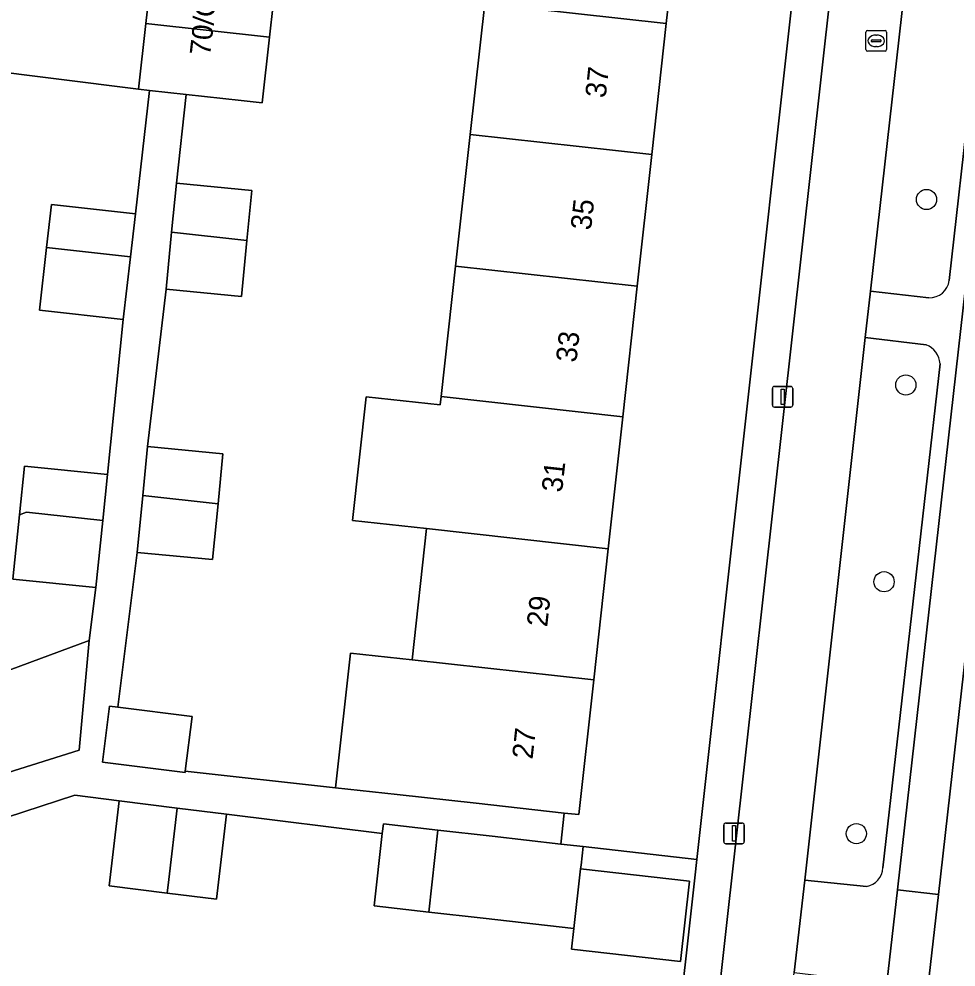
# Model space of a CAD drawing. Extents: x 162026 to 163502, y 387295 to 388169.
# Drawn here: x 162230.91 to 162276.24, y 387701.2 to 387747.09 of the extents above; entities that cross this region are included whole.
import ezdxf

# ---------------------------------------------------------------- set-up
doc = ezdxf.new("R2010")
doc.units = 0
for name, color, linetype in [('IMGEO_Berm_groen', 7, 'Continuous'), ('IMGEO_Boom', 7, 'Continuous'), ('IMGEO_Erf', 7, 'Continuous'), ('IMGEO_Fietspad_gesloten', 7, 'Continuous'), ('IMGEO_Lichtmast', 7, 'Continuous'), ('IMGEO_Pand', 7, 'Continuous'), ('IMGEO_Pand_nummerreeks', 7, 'Continuous'), ('IMGEO_Parkeervlak_open', 7, 'Continuous'), ('IMGEO_Rijbaan_lokaal_gesloten', 7, 'Continuous'), ('IMGEO_Rijbaan_lokaal_open', 7, 'Continuous'), ('IMGEO_Rioolput', 7, 'Continuous'), ('IMGEO_Voetpad_open', 7, 'Continuous')]:
    doc.layers.add(name, color=color, linetype=linetype)

msp = doc.modelspace()

# ---------------------------------------------------------------- linework, layer by layer
at = {"layer": 'IMGEO_Berm_groen'}
for points in [[(162278.414, 387763.326), (162275.454, 387763.658), (162272.106, 387733.912), (162274.927, 387733.596)], [(162275.919, 387734.426), (162279.054, 387762.323)], [(162274.8, 387731.32), (162271.842, 387731.673), (162268.926, 387705.405), (162271.905, 387705.097)], [(162272.702, 387706), (162275.473, 387730.4)]]:
    msp.add_lwpolyline(points, dxfattribs=at)
for centre, radius, start, end in [((162274.965, 387734.559), 0.963, 267.7534, 352.0846), ((162274.392, 387730.315), 1.085, 4.4866, 67.886), ((162271.742, 387706.044), 0.961, 279.7666, 357.3693)]:
    msp.add_arc(centre, radius, start, end, dxfattribs=at)
at = {"layer": 'IMGEO_Boom'}
for centre in [(162274.816, 387738.351), (162273.814, 387729.373), (162272.76, 387719.848), (162271.421, 387707.656)]:
    msp.add_circle(centre, 0.489, dxfattribs=at)
at = {"layer": 'IMGEO_Erf'}
msp.add_lwpolyline([(162273.165, 387791.126), (162267.189, 387791.787), (162266.468, 387785.258), (162265.764, 387778.887), (162265.064, 387772.546), (162264.36, 387766.174), (162263.657, 387759.813), (162262.943, 387753.352), (162262.573, 387750), (162262.226, 387746.862), (162261.527, 387740.53), (162260.823, 387734.159), (162260.125, 387727.838), (162259.419, 387721.447), (162258.717, 387715.095), (162257.997, 387708.577), (162257.287, 387708.655), (162257.121, 387707.155), (162258.204, 387707.032), (162263.701, 387706.408), (162268.384, 387748.57)], close=True, dxfattribs=at)
for points in [[(162214.179, 387751.078), (162216.754, 387745.1), (162219.329, 387739.121), (162215.91, 387737.649), (162218.446, 387731.762), (162220.978, 387725.884), (162223.51, 387720.007), (162226.111, 387713.969), (162234.304, 387717.002), (162234.628, 387719.565), (162230.62, 387719.977), (162230.939, 387723.088), (162231.182, 387725.448), (162235.19, 387725.036), (162235.952, 387732.536), (162231.9, 387733.002), (162232.247, 387736.023), (162232.488, 387738.115), (162236.54, 387737.649), (162237.228, 387743.631), (162236.697, 387743.69), (162228.832, 387744.68), (162229.147, 387748.253)], [(162243.39, 387749.39), (162243.035, 387746.206), (162242.68, 387743.022), (162241.667, 387743.135), (162238.994, 387743.434), (162238.524, 387739.139), (162242.17, 387738.785), (162241.936, 387736.371), (162241.673, 387733.663), (162238.027, 387734.016), (162237.13, 387726.395), (162240.776, 387726.041), (162240.542, 387723.628), (162240.279, 387720.919), (162236.633, 387721.272), (162235.698, 387713.778), (162239.283, 387713.331), (162238.953, 387710.68), (162246.228, 387709.877), (162246.948, 387716.397), (162249.93, 387716.067), (162250.632, 387722.419), (162247.049, 387722.815), (162247.712, 387728.8), (162251.293, 387728.404), (162251.338, 387728.81), (162252.036, 387735.131), (162252.739, 387741.492), (162253.44, 387747.834)], [(162257.753, 387703.065), (162253.36, 387703.563), (162250.741, 387703.86), (162248.088, 387704.161), (162248.484, 387707.656), (162240.944, 387708.599), (162240.462, 387704.48), (162238.082, 387704.777), (162235.275, 387705.128), (162235.757, 387709.247), (162233.615, 387709.515), (162223.73, 387706.285), (162214.757, 387702.428), (162223.576, 387682.288)], [(162260.688, 387679.28), (162263.602, 387705.513), (162263.701, 387706.408), (162258.204, 387707.032), (162258.102, 387706.137), (162258.082, 387705.96), (162263.356, 387705.362), (162262.914, 387701.463), (162257.639, 387702.061), (162257.753, 387703.065)]]:
    msp.add_lwpolyline(points, dxfattribs=at)
at = {"layer": 'IMGEO_Fietspad_gesloten'}
msp.add_lwpolyline([(162270.183, 387748.502), (162261.381, 387669.505), (162260.87, 387664.615), (162264.333, 387664.335), (162265.673, 387676.044), (162268.413, 387700.937), (162268.926, 387705.405), (162271.842, 387731.673), (162272.106, 387733.912), (162275.454, 387763.658)], dxfattribs=at)
at = {"layer": 'IMGEO_Lichtmast'}
for p, q in [((162267.357, 387728.402), (162267.357, 387729.202)), ((162267.357, 387729.202), (162267.357, 387728.402)), ((162267.457, 387729.302), (162268.247, 387729.302)), ((162268.247, 387729.302), (162267.457, 387729.302)), ((162268.347, 387729.202), (162268.347, 387728.402)), ((162268.347, 387728.402), (162268.347, 387729.202)), ((162268.247, 387728.302), (162267.457, 387728.302)), ((162267.457, 387728.302), (162268.247, 387728.302)), ((162265.008, 387707.27), (162265.008, 387708.07)), ((162265.008, 387708.07), (162265.008, 387707.27)), ((162265.108, 387708.17), (162265.898, 387708.17)), ((162265.898, 387708.17), (162265.108, 387708.17)), ((162265.998, 387708.07), (162265.998, 387707.27)), ((162265.998, 387707.27), (162265.998, 387708.07)), ((162265.898, 387707.17), (162265.108, 387707.17)), ((162265.108, 387707.17), (162265.898, 387707.17))]:
    msp.add_line(p, q, dxfattribs=at)
for points in [[(162267.777, 387729.177), (162267.927, 387729.177), (162267.927, 387728.427), (162267.777, 387728.427), (162267.777, 387729.177)], [(162265.428, 387708.045), (162265.578, 387708.045), (162265.578, 387707.295), (162265.428, 387707.295), (162265.428, 387708.045)]]:
    msp.add_lwpolyline(points, dxfattribs=at)
for centre, start, end in [((162267.457, 387729.202), 90, 180), ((162267.457, 387729.202), 90, 180), ((162268.247, 387729.202), 0, 90), ((162268.247, 387729.202), 360, 90), ((162267.457, 387728.402), 180, 270), ((162267.457, 387728.402), 180, 270), ((162268.247, 387728.402), 270, 0), ((162268.247, 387728.402), 270, 0), ((162265.108, 387708.07), 90, 180), ((162265.108, 387708.07), 90, 180), ((162265.898, 387708.07), 0, 90), ((162265.898, 387708.07), 360, 90), ((162265.108, 387707.27), 180, 270), ((162265.108, 387707.27), 180, 270), ((162265.898, 387707.27), 270, 0), ((162265.898, 387707.27), 270, 0)]:
    msp.add_arc(centre, 0.1, start, end, dxfattribs=at)
at = {"layer": 'IMGEO_Pand'}
for points in [[(162262.226, 387746.862), (162262.573, 387750), (162262.943, 387753.352), (162254.157, 387754.324), (162253.679, 387750), (162253.44, 387747.834)], [(162237.401, 387750), (162237.052, 387746.874), (162243.035, 387746.206), (162243.39, 387749.39), (162237.407, 387750.057)], [(162253.44, 387747.834), (162252.739, 387741.492), (162261.527, 387740.53), (162262.226, 387746.862)], [(162243.035, 387746.206), (162237.052, 387746.874), (162236.697, 387743.69), (162237.228, 387743.631), (162238.994, 387743.434), (162241.667, 387743.135), (162242.68, 387743.022)], [(162260.823, 387734.159), (162261.527, 387740.53), (162252.739, 387741.492), (162252.036, 387735.131)], [(162241.936, 387736.371), (162242.17, 387738.785), (162238.524, 387739.139), (162238.294, 387736.77)], [(162236.54, 387737.649), (162232.488, 387738.115), (162232.247, 387736.023), (162236.302, 387735.579)], [(162238.294, 387736.77), (162238.027, 387734.016), (162241.673, 387733.663), (162241.936, 387736.371)], [(162231.9, 387733.002), (162235.952, 387732.536), (162236.302, 387735.579), (162232.247, 387736.023)], [(162252.036, 387735.131), (162251.338, 387728.81), (162260.125, 387727.838), (162260.823, 387734.159)], [(162260.125, 387727.838), (162251.338, 387728.81), (162251.293, 387728.404), (162247.712, 387728.8), (162247.049, 387722.815), (162250.632, 387722.419), (162259.419, 387721.447)], [(162240.776, 387726.041), (162237.13, 387726.395), (162236.9, 387724.026), (162240.542, 387723.628)], [(162234.962, 387722.819), (162235.19, 387725.036), (162231.182, 387725.448), (162230.939, 387723.088), (162231.267, 387723.224)], [(162236.633, 387721.272), (162240.279, 387720.919), (162240.542, 387723.628), (162236.9, 387724.026)], [(162231.267, 387723.224), (162230.939, 387723.088), (162230.62, 387719.977), (162234.628, 387719.565), (162234.962, 387722.819)], [(162258.717, 387715.095), (162259.419, 387721.447), (162250.632, 387722.419), (162249.93, 387716.067)], [(162217.972, 387710.463), (162221.33, 387711.91), (162222.885, 387708.266), (162233.816, 387711.701), (162234.304, 387717.002), (162226.111, 387713.969), (162223.51, 387720.007), (162215.371, 387716.501)], [(162258.717, 387715.095), (162249.93, 387716.067), (162246.948, 387716.397), (162246.228, 387709.877), (162249.21, 387709.548), (162253.028, 387709.126), (162257.287, 387708.655), (162257.997, 387708.577)], [(162235.698, 387713.778), (162235.285, 387713.83), (162234.946, 387711.111), (162238.944, 387710.612), (162238.953, 387710.68), (162239.283, 387713.331)], [(162238.162, 387705.431), (162238.561, 387708.897), (162235.757, 387709.247), (162235.275, 387705.128), (162238.082, 387704.777)], [(162238.082, 387704.777), (162240.462, 387704.48), (162240.944, 387708.599), (162238.561, 387708.897), (162238.162, 387705.431)], [(162251.167, 387707.831), (162248.538, 387708.129), (162248.484, 387707.656), (162248.088, 387704.161), (162250.741, 387703.86)], [(162258.082, 387705.96), (162258.102, 387706.137), (162258.204, 387707.032), (162257.121, 387707.155), (162253.81, 387707.531), (162251.167, 387707.831), (162250.741, 387703.86), (162253.36, 387703.563), (162257.753, 387703.065)], [(162257.753, 387703.065), (162257.639, 387702.061), (162262.914, 387701.463), (162263.356, 387705.362), (162258.082, 387705.96)]]:
    msp.add_lwpolyline(points, close=True, dxfattribs=at)
at = {"layer": 'IMGEO_Parkeervlak_open'}
msp.add_lwpolyline([(162284.902, 387807.407), (162278.703, 387751.857), (162273.411, 387704.935), (162275.389, 387704.712), (162277.051, 387719.431), (162280.695, 387751.699)], dxfattribs=at)
at = {"layer": 'IMGEO_Rijbaan_lokaal_gesloten'}
msp.add_lwpolyline([(162280.695, 387751.699), (162277.051, 387719.431), (162275.389, 387704.712), (162274.879, 387700.201), (162274.531, 387697.118), (162273.679, 387689.571), (162273.587, 387688.753), (162272.502, 387679.152), (162272.326, 387677.593), (162277.825, 387676.969), (162277.888, 387677.541), (162277.915, 387677.791), (162278.598, 387683.798), (162278.673, 387684.455), (162279.219, 387689.263), (162280.396, 387699.618), (162280.554, 387700.852), (162280.829, 387703.47), (162281.027, 387705.35), (162281.03, 387705.382), (162285.406, 387744.3), (162292.493, 387807.458)], dxfattribs=at)
at = {"layer": 'IMGEO_Rijbaan_lokaal_open'}
msp.add_lwpolyline([(162229.147, 387748.253), (162228.832, 387744.68), (162236.697, 387743.69), (162237.052, 387746.874), (162237.401, 387750)], dxfattribs=at)
at = {"layer": 'IMGEO_Rioolput'}
for p, q in [((162271.958, 387746.531), (162272.81, 387746.531)), ((162271.883, 387745.605), (162271.883, 387746.457)), ((162272.142, 387746.025), (162272.142, 387746.037)), ((162272.185, 387746.074), (162272.583, 387746.074)), ((162272.371, 387746.311), (162272.396, 387746.311)), ((162272.626, 387746.037), (162272.626, 387746.025)), ((162272.884, 387746.457), (162272.884, 387745.605)), ((162272.58, 387745.988), (162272.182, 387745.988)), ((162272.394, 387745.751), (162272.369, 387745.751)), ((162272.81, 387745.531), (162271.958, 387745.531))]:
    msp.add_line(p, q, dxfattribs=at)
for points in [[(162271.958, 387746.531), (162272.81, 387746.531)], [(162271.883, 387745.605), (162271.883, 387746.457)], [(162272.884, 387746.457), (162272.884, 387745.605)], [(162272.81, 387745.531), (162271.958, 387745.531)]]:
    msp.add_lwpolyline(points, dxfattribs=at)
for centre, radius, start, end in [((162271.96, 387746.455), 0.0765, 91.552, 178.448), ((162271.96, 387746.455), 0.0765, 91.552, 178.448), ((162272.808, 387746.455), 0.0765, 1.552, 88.448), ((162272.808, 387746.455), 0.0765, 1.552, 88.448), ((162272.182, 387746.034), 0.0403, 85.8775, 175.7526), ((162272.179, 387746.024), 0.0366, 178.938, 274.7102), ((162272.583, 387746.031), 0.043, 264.8664, 352.4533), ((162272.587, 387746.036), 0.0386, 1.7309, 96.639), ((162271.96, 387745.607), 0.0765, 181.552, 268.448), ((162271.96, 387745.607), 0.0765, 181.552, 268.448), ((162272.808, 387745.607), 0.0765, 271.552, 358.448), ((162272.808, 387745.607), 0.0765, 271.552, 358.448)]:
    msp.add_arc(centre, radius, start, end, dxfattribs=at)
for centre, major_axis, ratio, start_param, end_param in [((162272.37, 387746.031), (-0.387, 0.002), 0.722429, 4.712389, 7.853982), ((162272.395, 387746.031), (-0.39, 0.002), 0.717154, 1.570796, 4.712389)]:
    msp.add_ellipse(centre, major_axis=major_axis, ratio=ratio, start_param=start_param, end_param=end_param, dxfattribs=at)
at = {"layer": 'IMGEO_Voetpad_open'}
for points in [[(162278.638, 387840.188), (162277.973, 387834.139), (162277.255, 387827.421), (162277.144, 387825.832), (162276.387, 387818.853), (162275.948, 387815.9), (162273.341, 387792.696), (162273.165, 387791.126), (162268.384, 387748.57), (162263.701, 387706.408), (162263.602, 387705.513), (162260.688, 387679.28), (162259.835, 387671.845), (162259.358, 387667.311)], [(162258.548, 387665.971), (162258.434, 387664.862), (162260.283, 387664.663), (162260.87, 387664.615), (162261.381, 387669.505), (162270.183, 387748.502), (162278.067, 387818.669), (162277.589, 387818.699), (162278.372, 387825.72)], [(162273.411, 387704.935), (162278.703, 387751.857), (162284.902, 387807.407)], [(162279.054, 387762.323), (162275.919, 387734.426)], [(162223.73, 387706.285), (162233.615, 387709.515), (162235.757, 387709.247), (162238.561, 387708.897), (162240.944, 387708.599), (162248.484, 387707.656), (162248.538, 387708.129), (162251.167, 387707.831), (162253.81, 387707.531), (162257.121, 387707.155), (162257.287, 387708.655), (162253.028, 387709.126), (162249.21, 387709.548), (162246.228, 387709.877), (162238.953, 387710.68), (162238.944, 387710.612), (162234.946, 387711.111), (162235.285, 387713.83), (162235.698, 387713.778), (162236.633, 387721.272), (162236.9, 387724.026), (162237.13, 387726.395), (162238.027, 387734.016), (162238.294, 387736.77), (162238.524, 387739.139), (162238.994, 387743.434), (162237.228, 387743.631), (162236.54, 387737.649), (162236.302, 387735.579), (162235.952, 387732.536), (162235.19, 387725.036), (162234.962, 387722.819), (162234.628, 387719.565), (162234.304, 387717.002), (162233.816, 387711.701), (162222.885, 387708.266)], [(162274.927, 387733.596), (162272.106, 387733.912), (162271.842, 387731.673), (162274.8, 387731.32)], [(162275.473, 387730.4), (162272.702, 387706)], [(162271.905, 387705.097), (162268.926, 387705.405), (162268.413, 387700.937), (162271.111, 387700.621)], [(162271.657, 387671.371), (162272.071, 387675.332), (162270.064, 387675.555), (162272.89, 387700.426), (162273.411, 387704.935)]]:
    msp.add_lwpolyline(points, dxfattribs=at)
msp.add_lwpolyline([(162275.389, 387704.712), (162273.411, 387704.935), (162272.89, 387700.426), (162274.879, 387700.201)], close=True, dxfattribs=at)
for centre, radius, start, end in [((162274.965, 387734.559), 0.963, 267.7534, 352.0846), ((162274.392, 387730.315), 1.085, 4.4866, 67.886), ((162271.742, 387706.044), 0.961, 279.7666, 357.3693)]:
    msp.add_arc(centre, radius, start, end, dxfattribs=at)

# ---------------------------------------------------------------- texts
at = {"layer": 'IMGEO_Pand_nummerreeks'}
for s, rotation, p in [('70/G09', 83.4927, (162240.156, 387745.284)), ('37', 83.6962, (162259.29, 387743.237)), ('35', 83.6962, (162258.583, 387736.836)), ('33', 83.6962, (162257.876, 387730.435)), ('31', 83.6977, (162257.182, 387724.146)), ('29', 83.6962, (162256.462, 387717.634)), ('27', 83.6977, (162255.755, 387711.233))]:
    msp.add_text(s, height=1, rotation=rotation, dxfattribs=at).set_placement(p)

doc.saveas('drawing.dxf')
